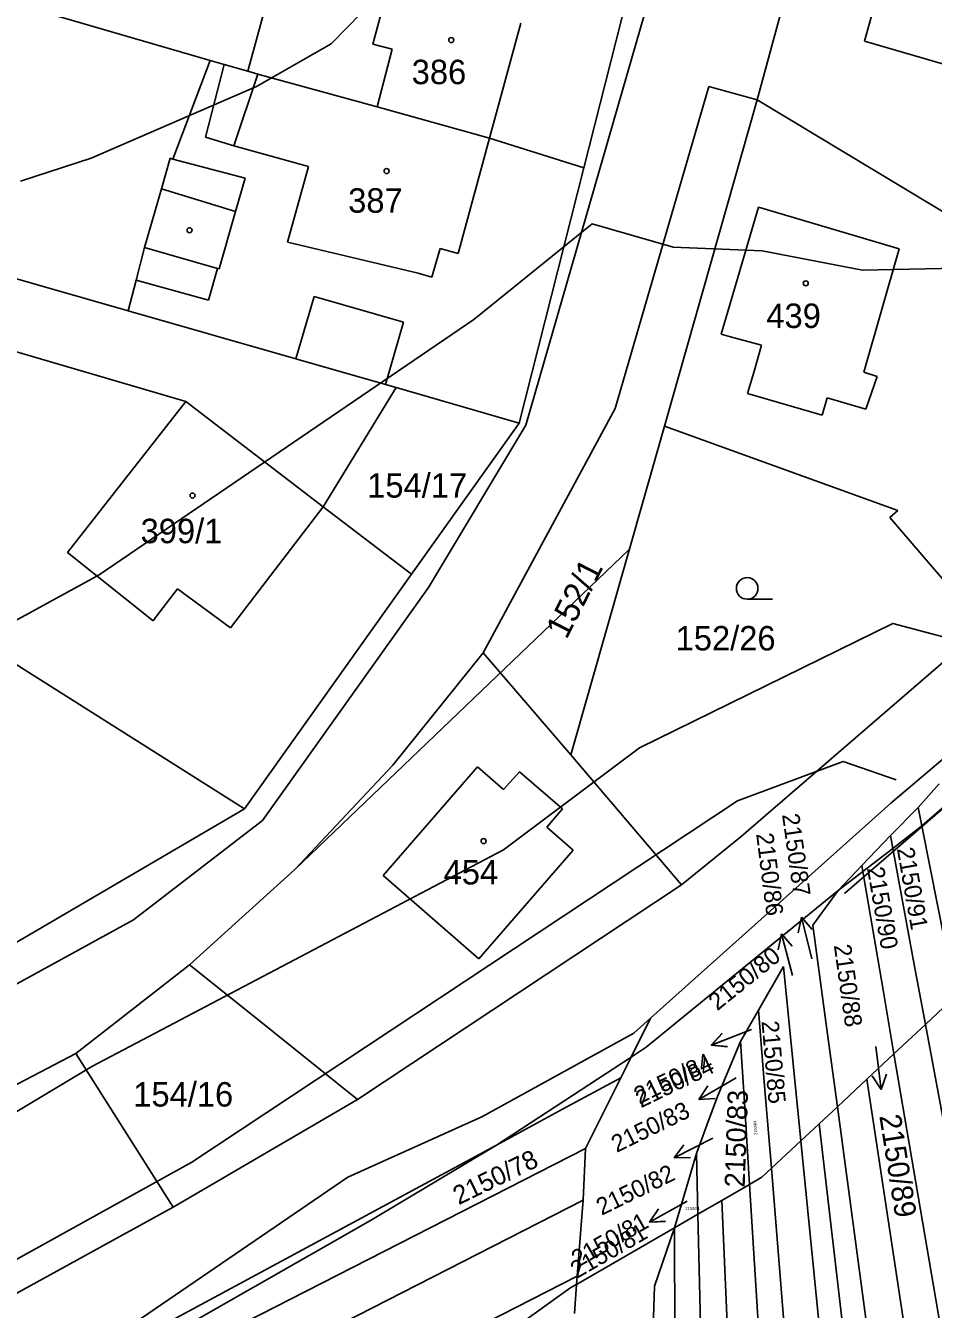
# Model space of a CAD drawing. Extents: x -555860 to -552701, y -1187050 to -1182291.
# Drawn here: x -554722 to -554658.9, y -1185444.8 to -1185355.5 of the extents above; entities that cross this region are included whole.
import ezdxf

# ---------------------------------------------------------------- set-up
doc = ezdxf.new("R2010")
doc.units = 0
for name, color, linetype in [('CYKLISTI_stav', 7, 'Continuous'), ('LEG_2b', 7, 'Continuous'), ('Level 16', 7, 'Continuous'), ('Level 25', 7, 'Continuous'), ('Level 32', 7, 'Continuous'), ('Level 40', 7, 'Continuous'), ('Level 41', 7, 'Continuous'), ('navrh_BV', 7, 'Continuous'), ('Poz předměty', 7, 'Continuous'), ('stav_BV', 7, 'Continuous')]:
    doc.layers.add(name, color=color, linetype=linetype)

msp = doc.modelspace()

# ---------------------------------------------------------------- linework, layer by layer
at = {"layer": 'CYKLISTI_stav'}
for p, q in [((-554696.83, -1185352.77), (-554697.88, -1185356.76)), ((-554663.09, -1185354.48), (-554663.69, -1185356.57)), ((-554689.76, -1185363.3), (-554687.59, -1185355.32)), ((-554697.88, -1185356.76), (-554696.53, -1185357.12)), ((-554696.53, -1185357.12), (-554697.59, -1185361.14)), ((-554657.54, -1185358.34), (-554663.69, -1185356.57)), ((-554708.22, -1185358.18), (-554709.53, -1185363.25)), ((-554705.88, -1185358.85), (-554707.56, -1185363.85)), ((-554709.53, -1185363.25), (-554707.56, -1185363.85)), ((-554691.95, -1185371.34), (-554689.76, -1185363.3)), ((-554707.56, -1185363.85), (-554702.37, -1185365.29)), ((-554706.77, -1185366.1), (-554711.8, -1185364.76)), ((-554702.37, -1185365.29), (-554703.83, -1185370.54)), ((-554707.44, -1185368.41), (-554706.77, -1185366.1)), ((-554712.59, -1185366.84), (-554707.44, -1185368.41)), ((-554707.44, -1185368.41), (-554708.57, -1185372.4)), ((-554673.65, -1185376.94), (-554671.06, -1185368.12)), ((-554671.06, -1185368.12), (-554661.28, -1185371.01)), ((-554703.83, -1185370.54), (-554694.72, -1185372.69)), ((-554708.69, -1185372.37), (-554713.76, -1185370.92)), ((-554693.48, -1185371.93), (-554693.21, -1185370.99)), ((-554693.21, -1185370.99), (-554691.95, -1185371.34)), ((-554661.28, -1185371.01), (-554663.73, -1185379.58)), ((-554709.32, -1185374.59), (-554708.69, -1185372.37)), ((-554708.57, -1185372.4), (-554708.69, -1185372.37)), ((-554693.77, -1185372.97), (-554693.48, -1185371.93)), ((-554709.32, -1185374.59), (-554714.34, -1185373.18)), ((-554694.72, -1185372.69), (-554693.77, -1185372.97)), ((-554701.96, -1185374.33), (-554703.25, -1185378.66)), ((-554701.96, -1185374.33), (-554695.76, -1185376.11)), ((-554695.76, -1185376.11), (-554697.01, -1185380.44)), ((-554673.01, -1185377.12), (-554673.65, -1185376.94)), ((-554670.84, -1185377.71), (-554673.01, -1185377.12)), ((-554671.34, -1185379.44), (-554670.84, -1185377.71)), ((-554671.82, -1185381.07), (-554671.34, -1185379.44)), ((-554663.73, -1185379.58), (-554662.81, -1185379.9)), ((-554662.81, -1185379.9), (-554663.58, -1185382.16)), ((-554666.63, -1185382.59), (-554671.82, -1185381.07)), ((-554666.27, -1185381.38), (-554666.63, -1185382.59)), ((-554663.58, -1185382.16), (-554666.27, -1185381.38)), ((-554719.12, -1185392.14), (-554710.89, -1185381.64)), ((-554707.79, -1185397.38), (-554701.34, -1185388.96)), ((-554719.12, -1185392.14), (-554713.16, -1185396.88)), ((-554712.93, -1185396.57), (-554711.48, -1185394.66)), ((-554711.48, -1185394.66), (-554709.46, -1185396.15)), ((-554713.16, -1185396.88), (-554712.93, -1185396.57)), ((-554709.46, -1185396.15), (-554707.79, -1185397.38)), ((-554697.17, -1185414.59), (-554690.6, -1185407.04)), ((-554690.6, -1185407.04), (-554688.79, -1185408.61)), ((-554688.79, -1185408.61), (-554687.67, -1185407.38)), ((-554687.67, -1185407.38), (-554684.68, -1185409.97)), ((-554684.68, -1185409.97), (-554685.79, -1185411.25)), ((-554685.79, -1185411.25), (-554683.95, -1185412.85)), ((-554683.95, -1185412.85), (-554690.5, -1185420.4)), ((-554690.5, -1185420.4), (-554697.17, -1185414.59))]:
    msp.add_line(p, q, dxfattribs=at)
at = {"layer": 'Level 16'}
for p, q in [((-554668.056, -1185417.496), (-554668.303, -1185418.586)), ((-554667.34, -1185420.409), (-554668.056, -1185417.496)), ((-554668.056, -1185417.496), (-554667.332, -1185418.347)), ((-554669.455, -1185418.668), (-554669.684, -1185419.763)), ((-554668.69, -1185421.569), (-554669.455, -1185418.668)), ((-554669.455, -1185418.668), (-554668.717, -1185419.508)), ((-554671.541, -1185425.32), (-554674.334, -1185426.414)), ((-554674.334, -1185426.414), (-554673.586, -1185425.584)), ((-554674.334, -1185426.414), (-554673.221, -1185426.515)), ((-554662.9, -1185426.501), (-554662.528, -1185429.478)), ((-554672.601, -1185428.671), (-554675.195, -1185430.177)), ((-554662.528, -1185429.478), (-554663.148, -1185428.548)), ((-554662.528, -1185429.478), (-554662.156, -1185428.423)), ((-554675.195, -1185430.177), (-554674.581, -1185429.243)), ((-554675.195, -1185430.177), (-554674.079, -1185430.107)), ((-554674.241, -1185432.87), (-554676.913, -1185434.235)), ((-554676.913, -1185434.235), (-554676.249, -1185433.335)), ((-554676.913, -1185434.235), (-554675.795, -1185434.225)), ((-554676.021, -1185437.25), (-554678.643, -1185438.708)), ((-554678.643, -1185438.708), (-554678.012, -1185437.785)), ((-554678.643, -1185438.708), (-554677.526, -1185438.659))]:
    msp.add_line(p, q, dxfattribs=at)
at = {"layer": 'Level 25'}
msp.add_line((-554671.842, -1185395.38), (-554670.092, -1185395.38), dxfattribs=at)
for centre, radius in [((-554692.427, -1185356.489), 0.175), ((-554696.927, -1185365.599), 0.175), ((-554710.637, -1185369.719), 0.175), ((-554667.767, -1185373.409), 0.175), ((-554710.427, -1185388.169), 0.175), ((-554671.842, -1185394.63), 0.75), ((-554690.177, -1185412.209), 0.175)]:
    msp.add_circle(centre, radius, dxfattribs=at)
at = {"layer": 'Level 32'}
for points in [[(-554658.14, -1185409.81), (-554659.7, -1185411.15), (-554661.71, -1185412.73), (-554663.8, -1185414.32), (-554665.52, -1185415.64), (-554678.86, -1185426.55), (-554679.91, -1185427.23), (-554689.29, -1185433.35), (-554698.05, -1185438.6)], [(-554698.05, -1185438.6), (-554714.96, -1185448.24)]]:
    msp.add_lwpolyline(points, dxfattribs=at)
at = {"layer": 'Level 40'}
msp.add_lwpolyline([(-554760.659, -1185452.22), (-554741.91, -1185442.566), (-554717.427, -1185427.891), (-554688.803, -1185412.808), (-554679.332, -1185405.711), (-554661.715, -1185397.061), (-554655.233, -1185398.784), (-554653.766, -1185403.21), (-554657.742, -1185409.513), (-554665.076, -1185415.845)], dxfattribs=at)
at = {"layer": 'Level 41'}
for points in [[(-554722.404, -1185366.312), (-554717.475, -1185364.697), (-554705.966, -1185359.706), (-554700.788, -1185356.742), (-554693.267, -1185349.058), (-554682.782, -1185332.703), (-554662.798, -1185299.586), (-554654.949, -1185297.935), (-554647.392, -1185295.958), (-554640.395, -1185293.588), (-554623.555, -1185289.356), (-554597.953, -1185286.772), (-554586.028, -1185287.605), (-554579.758, -1185288.982), (-554574.381, -1185290.516), (-554563.186, -1185295.17), (-554559.697, -1185298.392)], [(-554871.414, -1185304.709), (-554871.042, -1185319.221), (-554873.453, -1185336.562), (-554879.643, -1185354.598), (-554880.532, -1185368.499), (-554877.603, -1185382.584), (-554873.3, -1185396.323), (-554862.695, -1185410.013), (-554853.22, -1185420.993), (-554839.215, -1185442.346), (-554833.946, -1185452.052), (-554823.27, -1185465.086), (-554814.611, -1185472.652), (-554810.639, -1185474.15), (-554800.307, -1185473.803), (-554781.996, -1185470.028), (-554761.132, -1185462.614), (-554710.476, -1185434.532), (-554672.525, -1185409.411), (-554665.156, -1185406.661), (-554661.468, -1185407.953)], [(-554800.363, -1185402.276), (-554799.005, -1185404.076), (-554796.392, -1185406.904), (-554794.152, -1185408.93), (-554790.963, -1185411.01), (-554786.249, -1185412.672), (-554783.192, -1185413.339), (-554777.929, -1185413.922), (-554772.106, -1185413.922), (-554765.701, -1185413.339), (-554757.131, -1185411.981), (-554747.702, -1185409.207), (-554741.545, -1185406.738), (-554732.866, -1185402.412), (-554716.92, -1185393.677), (-554690.852, -1185375.93), (-554682.617, -1185369.277), (-554676.981, -1185370.888), (-554670.808, -1185371.157), (-554663.83, -1185372.499), (-554651.764, -1185372.244), (-554649.874, -1185371.963), (-554645.868, -1185371.782)]]:
    msp.add_lwpolyline(points, dxfattribs=at)
at = {"layer": 'navrh_BV'}
for p, q in [((-554664.77, -1185305.4), (-554687.23, -1185383.27)), ((-554671.14, -1185360.64), (-554665.38, -1185339.39)), ((-554703.2, -1185346.1), (-554706.57, -1185358.66)), ((-554709.2, -1185357.9), (-554734.88, -1185350.42)), ((-554683.21, -1185365.38), (-554680, -1185352.72)), ((-554709.2, -1185357.9), (-554711.8, -1185364.76)), ((-554708.22, -1185358.18), (-554709.2, -1185357.9)), ((-554706.57, -1185358.66), (-554708.22, -1185358.18)), ((-554705.88, -1185358.85), (-554706.57, -1185358.66)), ((-554697.59, -1185361.14), (-554705.88, -1185358.85)), ((-554674.52, -1185359.72), (-554681.02, -1185382.11)), ((-554671.14, -1185360.64), (-554674.52, -1185359.72)), ((-554671.14, -1185360.64), (-554677.6, -1185383.35)), ((-554656.15, -1185369.69), (-554671.14, -1185360.64)), ((-554689.76, -1185363.3), (-554697.59, -1185361.14)), ((-554683.21, -1185365.38), (-554689.76, -1185363.3)), ((-554711.98, -1185364.71), (-554712.59, -1185366.84)), ((-554711.8, -1185364.76), (-554711.98, -1185364.71)), ((-554687.71, -1185383.13), (-554683.21, -1185365.38)), ((-554714.9, -1185375.33), (-554744.55, -1185366.82)), ((-554712.59, -1185366.84), (-554713.76, -1185370.92)), ((-554714.34, -1185373.18), (-554713.76, -1185370.92)), ((-554714.9, -1185375.33), (-554714.34, -1185373.18)), ((-554714.9, -1185375.33), (-554703.25, -1185378.66)), ((-554724.76, -1185377.58), (-554710.89, -1185381.64)), ((-554697.01, -1185380.44), (-554703.25, -1185378.66)), ((-554696.26, -1185380.65), (-554697.01, -1185380.44)), ((-554701.34, -1185388.96), (-554696.26, -1185380.65)), ((-554687.71, -1185383.13), (-554696.26, -1185380.65)), ((-554636.89, -1185381.33), (-554672.25, -1185411.89)), ((-554710.89, -1185381.64), (-554701.34, -1185388.96)), ((-554681.02, -1185382.11), (-554690.2, -1185399.12)), ((-554695.2, -1185393.65), (-554687.71, -1185383.13)), ((-554687.23, -1185383.27), (-554694.01, -1185394.56)), ((-554684.11, -1185406.2), (-554677.6, -1185383.35)), ((-554677.6, -1185383.35), (-554661.37, -1185389.2)), ((-554701.34, -1185388.96), (-554695.2, -1185393.65)), ((-554661.37, -1185389.2), (-554661.93, -1185389.69)), ((-554661.93, -1185389.69), (-554657.57, -1185394.77)), ((-554706.82, -1185409.97), (-554695.2, -1185393.65)), ((-554694.01, -1185394.56), (-554705.55, -1185410.77)), ((-554696.49, -1185406.92), (-554690.2, -1185399.12)), ((-554690.2, -1185399.12), (-554684.11, -1185406.2)), ((-554706.82, -1185409.97), (-554723.46, -1185399.43)), ((-554661.85, -1185409.57), (-554650.64, -1185400.08)), ((-554684.11, -1185406.2), (-554676.42, -1185415.26)), ((-554703.3, -1185414.19), (-554696.49, -1185406.92)), ((-554658.48, -1185408.22), (-554659.95, -1185409.88)), ((-554734.36, -1185426.09), (-554706.82, -1185409.97)), ((-554678.56, -1185424.53), (-554661.85, -1185409.57)), ((-554659.95, -1185409.88), (-554661.88, -1185411.81)), ((-554659.95, -1185409.88), (-554659.7, -1185411.15)), ((-554705.55, -1185410.77), (-554714.54, -1185417.68)), ((-554661.88, -1185411.81), (-554663.87, -1185413.9)), ((-554661.71, -1185412.73), (-554661.88, -1185411.81)), ((-554659.7, -1185411.15), (-554658.05, -1185419.44)), ((-554672.25, -1185411.89), (-554676.42, -1185415.26)), ((-554660.17, -1185421.04), (-554661.71, -1185412.73)), ((-554710.64, -1185420.81), (-554703.3, -1185414.19)), ((-554663.87, -1185413.9), (-554665.52, -1185415.64)), ((-554663.87, -1185413.9), (-554663.8, -1185414.32)), ((-554663.8, -1185414.32), (-554662.37, -1185422.7)), ((-554676.42, -1185415.26), (-554698.96, -1185430.19)), ((-554665.52, -1185415.64), (-554667.27, -1185418.05)), ((-554714.54, -1185417.68), (-554724.36, -1185423.08)), ((-554667.27, -1185418.05), (-554666.25, -1185425.64)), ((-554718.55, -1185426.98), (-554710.75, -1185420.91)), ((-554710.75, -1185420.91), (-554710.64, -1185420.81)), ((-554706.15, -1185424.41), (-554710.64, -1185420.81)), ((-554669.32, -1185420.93), (-554671.05, -1185423.97)), ((-554669.32, -1185420.93), (-554668.67, -1185427.47)), ((-554659.44, -1185424.96), (-554660.17, -1185421.04)), ((-554662.37, -1185422.7), (-554661.63, -1185427.01)), ((-554659.44, -1185424.96), (-554657.34, -1185423)), ((-554671.05, -1185423.97), (-554672.3, -1185426.14)), ((-554670.65, -1185428.96), (-554671.05, -1185423.97)), ((-554698.96, -1185430.19), (-554706.15, -1185424.41)), ((-554678.56, -1185424.53), (-554679.91, -1185427.23)), ((-554679.72, -1185425.57), (-554678.56, -1185424.53)), ((-554661.63, -1185427.01), (-554659.44, -1185424.96)), ((-554627.19, -1185598.68), (-554659.44, -1185424.96)), ((-554690.31, -1185431.4), (-554679.72, -1185425.57)), ((-554672.3, -1185426.14), (-554673.91, -1185429.98)), ((-554672.3, -1185426.14), (-554672.06, -1185430.03)), ((-554666.25, -1185425.64), (-554665.57, -1185430.69)), ((-554779.51, -1185458.92), (-554718.55, -1185426.98)), ((-554711.78, -1185437.68), (-554718.55, -1185426.98)), ((-554663.52, -1185428.77), (-554661.63, -1185427.01)), ((-554661.63, -1185427.01), (-554631.89, -1185601.02)), ((-554679.91, -1185427.23), (-554680.63, -1185428.67)), ((-554668.67, -1185427.47), (-554668.11, -1185433.06)), ((-554680.63, -1185428.67), (-554684.68, -1185430.86)), ((-554680.63, -1185428.67), (-554683.08, -1185433.59)), ((-554665.57, -1185430.69), (-554663.52, -1185428.77)), ((-554636.91, -1185603.54), (-554663.52, -1185428.77)), ((-554670.16, -1185434.97), (-554670.65, -1185428.96)), ((-554698.96, -1185430.19), (-554711.78, -1185437.68)), ((-554673.91, -1185429.98), (-554674.64, -1185431.97)), ((-554672.06, -1185430.03), (-554671.68, -1185436.09)), ((-554699.63, -1185435.59), (-554690.31, -1185431.4)), ((-554684.68, -1185430.86), (-554689.29, -1185433.35)), ((-554666.84, -1185431.87), (-554665.57, -1185430.69)), ((-554665.57, -1185430.69), (-554642.1, -1185605.19)), ((-554674.64, -1185431.97), (-554675.37, -1185433.94)), ((-554668.11, -1185433.06), (-554666.84, -1185431.87)), ((-554646.36, -1185606.61), (-554666.84, -1185431.87)), ((-554670.16, -1185434.97), (-554668.11, -1185433.06)), ((-554668.11, -1185433.06), (-554650.64, -1185608.04)), ((-554689.29, -1185433.35), (-554800.95, -1185493.61)), ((-554683.08, -1185433.59), (-554750.17, -1185467.82)), ((-554683.08, -1185433.59), (-554683.26, -1185437.19)), ((-554675.37, -1185433.94), (-554676.89, -1185439.1)), ((-554675.37, -1185433.94), (-554675.27, -1185438.16)), ((-554670.82, -1185435.59), (-554670.16, -1185434.97)), ((-554656, -1185609.83), (-554670.16, -1185434.97)), ((-554715.8, -1185446.65), (-554699.63, -1185435.59)), ((-554671.68, -1185436.09), (-554670.82, -1185435.59)), ((-554673.6, -1185437.2), (-554671.68, -1185436.09)), ((-554671.68, -1185436.09), (-554660.65, -1185612.69)), ((-554803.46, -1185498.58), (-554683.26, -1185437.19)), ((-554711.78, -1185437.68), (-554777.58, -1185473.79)), ((-554683.35, -1185438.32), (-554683.26, -1185437.19)), ((-554675.27, -1185438.16), (-554673.6, -1185437.2)), ((-554665.82, -1185615.77), (-554673.6, -1185437.2)), ((-554683.68, -1185442.47), (-554683.35, -1185438.32)), ((-554676.89, -1185439.1), (-554675.27, -1185438.16)), ((-554675.27, -1185438.16), (-554670.94, -1185619.06)), ((-554683.72, -1185443.05), (-554676.89, -1185439.1)), ((-554676.89, -1185439.1), (-554678.3, -1185443.18)), ((-554676.43, -1185622.47), (-554676.89, -1185439.1)), ((-554804.42, -1185504.06), (-554683.68, -1185442.47)), ((-554684.1, -1185443.27), (-554683.72, -1185443.05)), ((-554683.85, -1185445.08), (-554683.72, -1185443.05)), ((-554683.72, -1185443.05), (-554683.68, -1185442.47)), ((-554692.49, -1185449.24), (-554684.1, -1185443.27)), ((-554678.3, -1185443.18), (-554679.52, -1185482.49))]:
    msp.add_line(p, q, dxfattribs=at)
at = {"layer": 'Poz předměty'}
msp.add_lwpolyline([(-554703.3, -1185414.19), (-554680.045, -1185391.931)], dxfattribs=at)
at = {"layer": 'stav_BV'}
for p, q in [((-554671.54, -1185425.32), (-554674.342, -1185426.395)), ((-554674.342, -1185426.395), (-554673.586, -1185425.569)), ((-554674.342, -1185426.395), (-554673.227, -1185426.504)), ((-554676.02, -1185437.25), (-554678.645, -1185438.705)), ((-554678.645, -1185438.705), (-554678.012, -1185437.781)), ((-554678.645, -1185438.705), (-554677.526, -1185438.657))]:
    msp.add_line(p, q, dxfattribs=at)

# ---------------------------------------------------------------- texts
at = {"layer": 'LEG_2b'}
for s, height, p in [('386', 1.7, (-554695.18, -1185359.555)), ('387', 1.7, (-554699.6, -1185368.495)), ('439', 1.7, (-554670.51, -1185376.515)), ('154/17', 1.7, (-554698.276, -1185388.315)), ('399/1', 1.7, (-554714.04, -1185391.485)), ('152/26', 1.7, (-554676.82, -1185398.945)), ('454', 1.7, (-554692.96, -1185415.225)), ('154/16', 1.7, (-554714.55, -1185430.675)), ('2150/81', 0.2, (-554676.14, -1185437.87))]:
    msp.add_text(s, height=height, dxfattribs=at).set_placement(p)
for s, height, rotation, p in [('152/1', 1.7, 63, (-554684.411, -1185398.232)), ('2150/91', 1.2, 280, (-554661.435, -1185412.742)), ('2150/90', 1.2, 280, (-554663.515, -1185414.102)), ('2150/80', 1.2, 39, (-554673.921, -1185424.053)), ('2150/88', 1.2, 278, (-554665.817, -1185419.461)), ('2150/85', 1.2, 275, (-554670.848, -1185424.746)), ('2150/84', 1.2, 26, (-554679.231, -1185430.799)), ('2150/83', 1.403, 88, (-554672.017, -1185436.321)), ('2150/84', 0.2, 94, (-554671.14, -1185432.646)), ('2150/78', 1.3, 26, (-554691.907, -1185437.542)), ('2150/81', 1.2, 30, (-554683.693, -1185442.67))]:
    msp.add_text(s, height=height, rotation=rotation, dxfattribs=at).set_placement(p)
at = {"layer": 'Level 16'}
for s, height, rotation, p in [('2150/87', 1.2, 278.09998, (-554669.423, -1185410.367)), ('2150/86', 1.2, 277.19998, (-554671.222, -1185411.706)), ('2150/84', 1.2, 26.09998, (-554679.35, -1185430.528)), ('2150/83', 1.2, 26.09998, (-554680.923, -1185433.905)), ('2150/89', 1.5, 278.99998, (-554662.655, -1185431.325)), ('2150/82', 1.2, 26.09998, (-554681.968, -1185438.278)), ('2150/81', 1.2, 29.7, (-554683.633, -1185441.898))]:
    msp.add_text(s, height=height, rotation=rotation, dxfattribs=at).set_placement(p)

doc.saveas('drawing.dxf')
